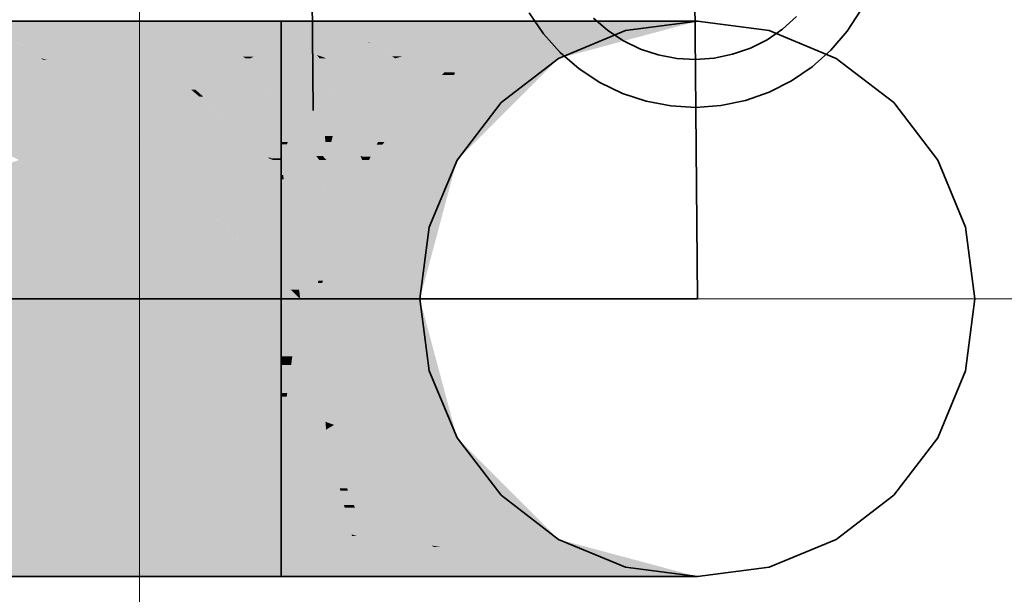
# Model space of a CAD drawing. Extents: x -297 to 573, y -46 to 548.
# Tile 265 of 281: x 323.31 to 325.36, y 394.48 to 395.68. Entities that reach past the tile are written whole.
import ezdxf
from ezdxf.lldxf.tags import DXFTag

# ---------------------------------------------------------------- set-up
doc = ezdxf.new("R2010")
doc.units = 0
doc.layers.get('0').update_dxf_attribs({"lineweight": 35})
doc.layers.add('0-Shading', color=7, linetype='Continuous', lineweight=35)
doc.layers.add('5_EG-HLSE', color=7, linetype='Continuous', lineweight=25)
for name, color, linetype, lineweight, true_color in [('H_Heizkoerper', 1, 'Continuous', 35, 0xff0000), ('H_Vorlauf', 1, 'Continuous', 35, 0xff0000), ('H_Vorlauf_Beschriftung', 1, 'Continuous', 18, 0xff0000)]:
    doc.layers.add(name, color=color, linetype=linetype, lineweight=lineweight, true_color=true_color)
tags = doc.linetypes.add('ALL_S14', pattern=[0.002, 0.001, -0.001]).pattern_tags.tags
tags[6:7] = [DXFTag(74, 4), DXFTag(75, 0), DXFTag(340, '0'), DXFTag(46, 1.0), DXFTag(50, 0.0), DXFTag(44, 0.0), DXFTag(45, 0.0)]
tags[4:5] = [DXFTag(74, 4), DXFTag(75, 0), DXFTag(340, '0'), DXFTag(46, 1.0), DXFTag(50, 0.0), DXFTag(44, 0.0), DXFTag(45, 0.0)]

# ---------------------------------------------------------------- blocks, each defined once
blk = doc.blocks.new('Shading-A07ALD371N', base_point=(319.9597, 393.002))
at = {"layer": '0-Shading', "color": 14, "true_color": 0xa00000}
for points in [[(320.5612, 395.6716), (323.8536, 395.6716), (320.4519, 395.681)], [(323.8536, 395.6716), (320.4519, 395.681), (323.8536, 395.681)], [(323.2646, 395.6624), (323.3844, 395.6716), (323.2508, 395.6716)], [(323.4139, 395.6624), (323.2646, 395.6624), (323.3844, 395.6716)], [(323.4069, 395.6646), (323.4869, 395.6716), (323.3844, 395.6716)], [(323.5182, 395.6646), (323.4069, 395.6646), (323.4869, 395.6716)], [(323.4139, 395.6624), (323.5182, 395.6646), (323.4069, 395.6646)], [(323.5279, 395.6624), (323.4139, 395.6624), (323.5182, 395.6646)], [(323.5048, 395.6676), (323.6549, 395.6716), (323.4869, 395.6716)], [(323.6623, 395.6676), (323.5048, 395.6676), (323.6549, 395.6716)], [(323.5182, 395.6646), (323.6623, 395.6676), (323.5048, 395.6676)], [(323.6679, 395.6646), (323.5182, 395.6646), (323.6623, 395.6676)], [(323.7737, 395.6068), (323.6679, 395.6646), (323.5182, 395.6646)], [(323.6581, 395.6699), (323.7665, 395.6716), (323.6549, 395.6716)], [(323.7709, 395.6699), (323.6581, 395.6699), (323.7665, 395.6716)], [(323.6623, 395.6676), (323.7709, 395.6699), (323.6581, 395.6699)], [(323.7767, 395.6676), (323.6623, 395.6676), (323.7709, 395.6699)], [(323.8536, 395.6371), (323.7767, 395.6676), (323.6623, 395.6676)], [(323.8536, 395.6371), (323.7181, 395.6371), (323.6623, 395.6676)], [(323.7709, 395.6699), (323.8536, 395.6716), (323.7665, 395.6716)], [(323.8536, 395.6699), (323.7709, 395.6699), (323.8536, 395.6716)], [(323.8536, 395.6371), (323.8536, 395.6699), (323.7709, 395.6699)], [(324.0779, 395.6801), (323.8536, 395.6801), (324.0788, 395.681)], [(323.8536, 395.6801), (324.0788, 395.681), (323.8536, 395.681)], [(323.8536, 395.6716), (324.0779, 395.6801), (323.8536, 395.6801)], [(323.8813, 395.6716), (323.8536, 395.6716), (323.8805, 395.6726)], [(323.9079, 395.6371), (323.8536, 395.6371), (323.8813, 395.6716)], [(323.8536, 395.6371), (323.8813, 395.6716), (323.8536, 395.6716)], [(323.9892, 395.6726), (323.8805, 395.6726), (323.9839, 395.6766)], [(324.0364, 395.6371), (323.9892, 395.6726), (323.8805, 395.6726)], [(324.0364, 395.6371), (323.9079, 395.6371), (323.8805, 395.6726)], [(324.0745, 395.6766), (323.9839, 395.6766), (324.0779, 395.6801)], [(324.0364, 395.6371), (324.0745, 395.6766), (323.9839, 395.6766)], [(323.1577, 395.6033), (323.3527, 395.6033), (323.0246, 395.6542)], [(323.3527, 395.6033), (323.0246, 395.6542), (323.2768, 395.6542)], [(323.2692, 395.6593), (323.4139, 395.6624), (323.2646, 395.6624)], [(323.4212, 395.6593), (323.2692, 395.6593), (323.4139, 395.6624)], [(323.3088, 395.6328), (323.4212, 395.6593), (323.2692, 395.6593)], [(323.4839, 395.6328), (323.3088, 395.6328), (323.4212, 395.6593)], [(323.5915, 395.6068), (323.7737, 395.6068), (323.4139, 395.6624)], [(323.7737, 395.6068), (323.5279, 395.6624), (323.4139, 395.6624)], [(323.5534, 395.6033), (323.6028, 395.6033), (323.4139, 395.6624)], [(323.5534, 395.6033), (323.4839, 395.6328), (323.3088, 395.6328)], [(323.3527, 395.6033), (323.5534, 395.6033), (323.3088, 395.6328)], [(323.7737, 395.6068), (323.8536, 395.6371), (323.7181, 395.6371)], [(323.7959, 395.6068), (323.7737, 395.6068), (323.8536, 395.6371)], [(323.7892, 395.6033), (323.8536, 395.6033), (323.8536, 395.6371)], [(323.9285, 395.6105), (323.9079, 395.6371), (323.8536, 395.6371)], [(323.9285, 395.6105), (323.8536, 395.6105), (323.8536, 395.6371)], [(323.9285, 395.6105), (324.0364, 395.6371), (323.9079, 395.6371)], [(323.9674, 395.6105), (323.9285, 395.6105), (324.0364, 395.6371)], [(323.9488, 395.6033), (324.0037, 395.6033), (324.0364, 395.6371)], [(323.6028, 395.6033), (323.7801, 395.6033), (323.5915, 395.6068)], [(323.7801, 395.6033), (323.5915, 395.6068), (323.7737, 395.6068)], [(323.7892, 395.6033), (323.7959, 395.6068), (323.7737, 395.6068)], [(323.7801, 395.6033), (323.7892, 395.6033), (323.7737, 395.6068)], [(323.9312, 395.6071), (323.8536, 395.6071), (323.9285, 395.6105)], [(323.8536, 395.6071), (323.9285, 395.6105), (323.8536, 395.6105)], [(323.8536, 395.6033), (323.9312, 395.6071), (323.8536, 395.6071)], [(323.8536, 395.6033), (323.9341, 395.6033), (323.9312, 395.6071)], [(323.9488, 395.6033), (323.9674, 395.6105), (323.9285, 395.6105)], [(323.9341, 395.6033), (323.9488, 395.6033), (323.9285, 395.6105)], [(322.0774, 394.521), (323.8536, 394.521), (321.8443, 394.5987)], [(323.8536, 394.521), (321.8443, 394.5987), (323.8536, 394.5987)], [(323.8536, 394.521), (324.0788, 394.521), (323.8536, 394.5987)], [(324.0788, 394.521), (323.8536, 394.5987), (324.0037, 394.5987)]]:
    blk.add_solid(points, dxfattribs=at)
at = {"layer": '0-Shading', "color": 14, "true_color": 0x9e0000}
for points in [[(324.0395, 395.6371), (324.0364, 395.6371), (324.0851, 395.6801)], [(324.0364, 395.6371), (324.0851, 395.6801), (324.0779, 395.6801)], [(324.2067, 395.6371), (324.0395, 395.6371), (324.086, 395.681)], [(324.0779, 395.6801), (324.086, 395.681), (324.0788, 395.681)], [(324.0851, 395.6801), (324.0779, 395.6801), (324.086, 395.681)], [(324.2067, 395.6371), (324.1947, 395.681), (324.086, 395.681)], [(324.2067, 395.6371), (324.2886, 395.681), (324.1947, 395.681)], [(324.0037, 395.6033), (324.0383, 395.636), (324.0353, 395.636)], [(324.0037, 395.6033), (324.0924, 395.6033), (324.0383, 395.636)], [(324.0383, 395.636), (324.0353, 395.636), (324.0364, 395.6371)], [(324.0383, 395.636), (324.0395, 395.6371), (324.0364, 395.6371)], [(324.2028, 395.636), (324.0383, 395.636), (324.2067, 395.6371)], [(324.0383, 395.636), (324.2067, 395.6371), (324.0395, 395.6371)], [(324.0986, 395.6117), (324.0786, 395.6117), (324.0383, 395.636)], [(324.1079, 395.6079), (324.2028, 395.636), (324.0383, 395.636)], [(324.1521, 395.6079), (324.1079, 395.6079), (324.2067, 395.6371)], [(324.1079, 395.6079), (324.0986, 395.6117), (324.0786, 395.6117)], [(324.1079, 395.6079), (324.0848, 395.6079), (324.0786, 395.6117)], [(324.0924, 395.6033), (324.1079, 395.6079), (324.0848, 395.6079)], [(324.0924, 395.6033), (324.1436, 395.6033), (324.1079, 395.6079)], [(324.1436, 395.6033), (324.1521, 395.6079), (324.1079, 395.6079)], [(324.0366, 394.5956), (324.0067, 394.5956), (324.0037, 394.5987)], [(324.0366, 394.5956), (324.0348, 394.5987), (324.0037, 394.5987)], [(324.0788, 394.521), (324.0366, 394.5956), (324.0067, 394.5956)], [(324.0667, 394.5956), (324.0366, 394.5956), (324.0348, 394.5987)], [(324.1676, 394.5859), (324.1436, 394.5987), (324.0348, 394.5987)], [(324.0438, 394.5828), (324.1734, 394.5828), (324.0366, 394.5956)], [(324.1405, 394.5859), (324.0667, 394.5956), (324.0366, 394.5956)], [(324.1676, 394.5859), (324.1405, 394.5859), (324.0667, 394.5956)], [(324.0788, 394.521), (324.2886, 394.521), (324.0438, 394.5828)], [(324.2886, 394.521), (324.0438, 394.5828), (324.1734, 394.5828)], [(324.1734, 394.5828), (324.1676, 394.5859), (324.1405, 394.5859)]]:
    blk.add_solid(points, dxfattribs=at)
at = {"layer": '0-Shading', "color": 14, "true_color": 0x990000}
for points in [[(324.2497, 395.6371), (324.2067, 395.6371), (324.2886, 395.681)], [(324.2714, 395.6617), (324.4177, 395.6617), (324.2886, 395.681)], [(324.4177, 395.6617), (324.426, 395.681), (324.2886, 395.681)], [(324.4177, 395.6617), (324.4688, 395.681), (324.426, 395.681)], [(324.2198, 395.6033), (324.2637, 395.6033), (324.2714, 395.6617)], [(324.2637, 395.6033), (324.2714, 395.6617), (324.4177, 395.6617)], [(324.1436, 395.6033), (324.2198, 395.6033), (324.2067, 395.6371)], [(324.2198, 395.6033), (324.2497, 395.6371), (324.2067, 395.6371)], [(324.1676, 394.5859), (324.2637, 394.5987), (324.1436, 394.5987)], [(324.2976, 394.5859), (324.1676, 394.5859), (324.2637, 394.5987)], [(324.1874, 394.5828), (324.1734, 394.5828), (324.1676, 394.5859)], [(324.3883, 394.5515), (324.2976, 394.5859), (324.1676, 394.5859)], [(324.2525, 394.5404), (324.4177, 394.5404), (324.1734, 394.5828)], [(324.3536, 394.5515), (324.1874, 394.5828), (324.1734, 394.5828)], [(324.3883, 394.5515), (324.3536, 394.5515), (324.1874, 394.5828)], [(324.2886, 394.521), (324.4688, 394.521), (324.2525, 394.5404)], [(324.4688, 394.521), (324.2525, 394.5404), (324.4177, 394.5404)], [(324.4177, 394.5404), (324.3883, 394.5515), (324.3536, 394.5515)]]:
    blk.add_solid(points, dxfattribs=at)
at = {"layer": '0-Shading', "color": 14, "true_color": 0x8c0000}
for points in [[(324.4714, 395.6193), (324.4074, 395.6193), (324.6939, 395.681)], [(324.4074, 395.6193), (324.6939, 395.681), (324.607, 395.681)], [(324.3559, 395.6033), (324.4138, 395.6033), (324.4074, 395.6193)], [(324.4138, 395.6033), (324.4714, 395.6193), (324.4074, 395.6193)], [(324.607, 394.521), (324.6939, 394.521), (324.3559, 394.5987)], [(324.6939, 394.521), (324.3559, 394.5987), (324.4138, 394.5987)]]:
    blk.add_solid(points, dxfattribs=at)
at = {"layer": '0-Shading', "color": 16, "true_color": 0x830000}
for points in [[(324.4138, 395.6033), (324.4336, 395.6033), (324.6939, 395.681)], [(324.4336, 395.6033), (324.6939, 395.681), (324.7236, 395.681)], [(324.6939, 394.521), (324.7236, 394.521), (324.4138, 394.5987)], [(324.7236, 394.521), (324.4138, 394.5987), (324.4336, 394.5987)]]:
    blk.add_solid(points, dxfattribs=at)
at = {"layer": '0-Shading', "color": 14, "true_color": 0x930000}
for points in [[(324.5444, 395.6617), (324.4177, 395.6617), (324.607, 395.681)], [(324.4177, 395.6617), (324.607, 395.681), (324.4688, 395.681)], [(324.4074, 395.6193), (324.3058, 395.6193), (324.4177, 395.6617)], [(324.4074, 395.6193), (324.5444, 395.6617), (324.4177, 395.6617)], [(324.2637, 395.6033), (324.3559, 395.6033), (324.3058, 395.6193)], [(324.3559, 395.6033), (324.4074, 395.6193), (324.3058, 395.6193)], [(324.5368, 394.521), (324.607, 394.521), (324.2637, 394.5987)], [(324.607, 394.521), (324.2637, 394.5987), (324.3559, 394.5987)], [(324.4297, 394.5515), (324.3883, 394.5515), (324.2637, 394.5987)], [(324.4688, 394.521), (324.5368, 394.521), (324.3883, 394.5515)], [(324.5368, 394.521), (324.4297, 394.5515), (324.3883, 394.5515)]]:
    blk.add_solid(points, dxfattribs=at)
at = {"layer": '0-Shading', "color": 12, "true_color": 0xd90000}
for points in [[(323.3062, 395.391), (323.4735, 395.391), (322.8779, 395.6033)], [(323.4735, 395.391), (322.8779, 395.6033), (323.1577, 395.6033)], [(323.3347, 395.4843), (323.3527, 395.6033), (323.1577, 395.6033)], [(323.4873, 395.4843), (323.3347, 395.4843), (323.3527, 395.6033)], [(323.666, 395.5378), (323.5534, 395.6033), (323.3527, 395.6033)], [(323.367, 395.6003), (323.356, 395.6003), (323.3527, 395.6033)], [(323.666, 395.5378), (323.6028, 395.6033), (323.5534, 395.6033)], [(323.6776, 395.5354), (323.7801, 395.6033), (323.6028, 395.6033)], [(323.6749, 395.5378), (323.666, 395.5378), (323.6028, 395.6033)], [(323.8278, 395.5354), (323.6776, 395.5354), (323.7801, 395.6033)], [(323.8323, 395.5291), (323.7892, 395.6033), (323.7801, 395.6033)], [(323.8536, 395.5291), (323.8536, 395.6033), (323.7892, 395.6033)], [(323.8536, 395.5291), (323.8323, 395.5291), (323.7892, 395.6033)], [(323.9059, 395.5291), (323.8536, 395.5291), (323.9341, 395.6033)], [(323.8536, 395.5291), (323.9341, 395.6033), (323.8536, 395.6033)], [(323.9418, 395.4924), (323.892, 395.4924), (323.9341, 395.6033)], [(323.9643, 395.5291), (323.9488, 395.6033), (323.9341, 395.6033)], [(323.9766, 395.4986), (323.9413, 395.4986), (323.9341, 395.6033)], [(323.9845, 395.5291), (324.0037, 395.6033), (323.9488, 395.6033)], [(323.9845, 395.5291), (323.9643, 395.5291), (323.9488, 395.6033)], [(323.7565, 395.426), (323.6594, 395.426), (323.356, 395.6003)], [(323.666, 395.5378), (323.367, 395.6003), (323.356, 395.6003)], [(323.666, 395.5378), (323.4996, 395.5378), (323.356, 395.6003)], [(323.6178, 395.4499), (323.5263, 395.4499), (323.356, 395.6003)], [(323.8249, 395.3962), (323.666, 395.5378), (323.4996, 395.5378)], [(323.6776, 395.5354), (323.6749, 395.5378), (323.666, 395.5378)], [(323.6776, 395.5354), (323.6702, 395.5354), (323.666, 395.5378)], [(323.6909, 395.5234), (323.6829, 395.5234), (323.666, 395.5378)], [(323.831, 395.3962), (323.8249, 395.3962), (323.666, 395.5378)], [(323.6909, 395.5234), (323.6776, 395.5354), (323.6702, 395.5354)], [(323.8536, 395.4986), (323.8278, 395.5354), (323.6776, 395.5354)], [(323.7352, 395.5234), (323.6909, 395.5234), (323.6776, 395.5354)], [(323.8326, 395.3948), (323.6909, 395.5234), (323.6829, 395.5234)], [(323.7335, 395.4986), (323.7352, 395.5234), (323.6909, 395.5234)], [(323.8536, 395.4288), (323.7951, 395.4288), (323.6909, 395.5234)], [(323.8536, 395.4986), (323.7335, 395.4986), (323.7352, 395.5234)], [(323.8536, 395.4986), (323.8536, 395.5291), (323.8323, 395.5291)], [(323.892, 395.4924), (323.9059, 395.5291), (323.8536, 395.5291)], [(323.8855, 395.4986), (323.8536, 395.4986), (323.8536, 395.5291)], [(323.9766, 395.4986), (323.9845, 395.5291), (323.9643, 395.5291)], [(323.5263, 395.4499), (323.4873, 395.4843), (323.3347, 395.4843)], [(323.3859, 395.4499), (323.5263, 395.4499), (323.3347, 395.4843)], [(323.8536, 395.4288), (323.8536, 395.4986), (323.7335, 395.4986)], [(323.8583, 395.4924), (323.8855, 395.4986), (323.8536, 395.4986)], [(323.8806, 395.4623), (323.8536, 395.4623), (323.8536, 395.4986)], [(323.892, 395.4924), (323.8583, 395.4924), (323.8855, 395.4986)], [(323.8806, 395.4623), (323.892, 395.4924), (323.8583, 395.4924)], [(323.9235, 395.4623), (323.8806, 395.4623), (323.892, 395.4924)], [(323.9453, 395.4415), (323.9418, 395.4924), (323.892, 395.4924)], [(323.9453, 395.4415), (323.9766, 395.4986), (323.9413, 395.4986)], [(323.9618, 395.4415), (323.9453, 395.4415), (323.9766, 395.4986)], [(323.8679, 395.4288), (323.8536, 395.4288), (323.8806, 395.4623)], [(323.8536, 395.4288), (323.8806, 395.4623), (323.8536, 395.4623)], [(323.9091, 395.4239), (323.866, 395.4239), (323.8806, 395.4623)], [(323.9405, 395.3996), (323.9271, 395.3996), (323.8806, 395.4623)], [(323.9005, 395.4415), (323.9235, 395.4623), (323.8806, 395.4623)], [(323.9453, 395.4415), (323.9005, 395.4415), (323.9235, 395.4623)], [(323.4735, 395.391), (323.5929, 395.391), (323.3859, 395.4499)], [(323.5929, 395.391), (323.3859, 395.4499), (323.5263, 395.4499)], [(323.6594, 395.426), (323.6178, 395.4499), (323.5263, 395.4499)], [(323.5534, 395.426), (323.6594, 395.426), (323.5263, 395.4499)], [(323.9488, 395.391), (323.9453, 395.4415), (323.9005, 395.4415)], [(323.9585, 395.4288), (323.9618, 395.4415), (323.9453, 395.4415)], [(323.9585, 395.4288), (323.9462, 395.4288), (323.9453, 395.4415)], [(323.5929, 395.391), (323.7202, 395.391), (323.5534, 395.426)], [(323.7202, 395.391), (323.5534, 395.426), (323.6594, 395.426)], [(323.8249, 395.3962), (323.7565, 395.426), (323.6594, 395.426)], [(323.7112, 395.3962), (323.8249, 395.3962), (323.6594, 395.426)], [(323.8326, 395.3948), (323.8536, 395.4288), (323.7951, 395.4288)], [(323.8536, 395.3948), (323.8326, 395.3948), (323.8536, 395.4288)], [(323.866, 395.4239), (323.8679, 395.4288), (323.8536, 395.4288)], [(323.866, 395.4239), (323.8536, 395.4239), (323.8536, 395.4288)], [(323.8536, 395.391), (323.866, 395.4239), (323.8536, 395.4239)], [(323.8569, 395.3996), (323.9271, 395.3996), (323.866, 395.4239)], [(323.9271, 395.3996), (323.9091, 395.4239), (323.866, 395.4239)], [(323.9488, 395.391), (323.9585, 395.4288), (323.9462, 395.4288)], [(323.7202, 395.391), (323.8368, 395.391), (323.7112, 395.3962)], [(323.8368, 395.391), (323.7112, 395.3962), (323.8249, 395.3962)], [(323.8326, 395.3948), (323.831, 395.3962), (323.8249, 395.3962)], [(323.8326, 395.3948), (323.8281, 395.3948), (323.8249, 395.3962)], [(323.8536, 395.391), (323.9335, 395.391), (323.8569, 395.3996)], [(323.9335, 395.391), (323.8569, 395.3996), (323.9271, 395.3996)], [(323.9488, 395.391), (323.9405, 395.3996), (323.9271, 395.3996)], [(323.9335, 395.391), (323.9488, 395.391), (323.9271, 395.3996)], [(323.8368, 395.391), (323.8326, 395.3948), (323.8281, 395.3948)], [(323.8536, 395.391), (323.8536, 395.3948), (323.8326, 395.3948)], [(323.8368, 395.391), (323.8536, 395.391), (323.8326, 395.3948)], [(321.4577, 394.802), (323.4735, 394.811), (321.4405, 394.811)], [(323.5059, 394.802), (321.4577, 394.802), (323.4735, 394.811)], [(321.7953, 394.6245), (323.5059, 394.802), (321.4577, 394.802)], [(322.5728, 394.7052), (323.8536, 394.7052), (323.5059, 394.802)], [(323.5059, 394.802), (323.5929, 394.811), (323.4735, 394.811)], [(323.6254, 394.802), (323.5059, 394.802), (323.5929, 394.811)], [(323.7335, 394.7386), (323.6254, 394.802), (323.5059, 394.802)], [(323.8536, 394.7386), (323.8536, 394.811), (323.5929, 394.811)], [(323.8536, 394.7386), (323.7335, 394.7386), (323.6254, 394.802)], [(323.9675, 394.7386), (323.8536, 394.7386), (323.9488, 394.811)], [(323.8536, 394.7386), (323.9488, 394.811), (323.8536, 394.811)], [(323.8536, 394.7052), (323.8536, 394.7386), (323.7335, 394.7386)], [(323.9762, 394.7052), (323.9675, 394.7386), (323.8536, 394.7386)], [(323.9762, 394.7052), (323.8536, 394.7052), (323.8536, 394.7386)], [(321.7953, 394.6245), (323.8536, 394.6245), (322.5728, 394.7052)], [(323.8536, 394.6245), (322.5728, 394.7052), (323.8536, 394.7052)], [(323.9851, 394.6705), (323.9762, 394.7052), (323.8536, 394.7052)], [(323.9851, 394.6705), (323.8536, 394.6705), (323.8536, 394.7052)], [(323.9935, 394.6383), (323.9851, 394.6705), (323.8536, 394.6705)], [(323.9935, 394.6383), (323.8536, 394.6383), (323.8536, 394.6705)], [(323.997, 394.6245), (323.8536, 394.6245), (323.9935, 394.6383)], [(323.8536, 394.6245), (323.9935, 394.6383), (323.8536, 394.6383)], [(321.8443, 394.5987), (323.8536, 394.5987), (321.7953, 394.6245)], [(323.8536, 394.5987), (321.7953, 394.6245), (323.8536, 394.6245)], [(324.001, 394.6092), (323.8536, 394.6092), (323.8536, 394.6245)], [(324.001, 394.6092), (323.997, 394.6245), (323.8536, 394.6245)], [(324.0019, 394.6059), (323.8536, 394.6059), (324.001, 394.6092)], [(323.8536, 394.6059), (324.001, 394.6092), (323.8536, 394.6092)], [(323.8536, 394.5987), (324.0019, 394.6059), (323.8536, 394.6059)], [(323.8536, 394.5987), (324.0037, 394.5987), (324.0019, 394.6059)]]:
    blk.add_solid(points, dxfattribs=at)
at = {"layer": '0-Shading', "color": 12, "true_color": 0xd30000}
for points in [[(324.0105, 395.5291), (323.9845, 395.5291), (324.0037, 395.6033)], [(324.0942, 395.5937), (324.017, 395.5937), (324.0037, 395.6033)], [(324.1065, 395.5291), (324.0105, 395.5291), (324.0037, 395.6033)], [(324.0942, 395.5937), (324.0924, 395.6033), (324.0037, 395.6033)], [(324.0942, 395.5937), (324.1436, 395.6033), (324.0924, 395.6033)], [(324.1388, 395.5937), (324.0942, 395.5937), (324.1436, 395.6033)], [(324.1065, 395.5291), (324.0942, 395.5937), (324.017, 395.5937)], [(324.1365, 395.5892), (324.0951, 395.5892), (324.0942, 395.5937)], [(324.1365, 395.5892), (324.1388, 395.5937), (324.0942, 395.5937)], [(324.1065, 395.5291), (324.1365, 395.5892), (324.0951, 395.5892)], [(323.9933, 395.4986), (323.9766, 395.4986), (323.9845, 395.5291)], [(324.0143, 395.4874), (324.0105, 395.5291), (323.9845, 395.5291)], [(324.0143, 395.4874), (323.9966, 395.4874), (323.9845, 395.5291)], [(324.0143, 395.4874), (324.1065, 395.5291), (324.0105, 395.5291)], [(324.0856, 395.4874), (324.0143, 395.4874), (324.1065, 395.5291)], [(324.0069, 395.4288), (323.9585, 395.4288), (323.9766, 395.4986)], [(324.0195, 395.3996), (323.9933, 395.4986), (323.9766, 395.4986)], [(324.0221, 395.3996), (324.0195, 395.3996), (323.9933, 395.4986)], [(324.0225, 395.3982), (324.0143, 395.4874), (323.9966, 395.4874)], [(324.0563, 395.4288), (324.0856, 395.4874), (324.0143, 395.4874)], [(324.0563, 395.4288), (324.0197, 395.4288), (324.0143, 395.4874)], [(323.951, 395.3996), (324.0195, 395.3996), (323.9585, 395.4288)], [(324.0195, 395.3996), (324.0069, 395.4288), (323.9585, 395.4288)], [(324.0225, 395.3982), (324.0563, 395.4288), (324.0197, 395.4288)], [(324.041, 395.3982), (324.0225, 395.3982), (324.0563, 395.4288)], [(323.9488, 395.391), (324.0232, 395.391), (323.951, 395.3996)], [(324.0232, 395.391), (323.951, 395.3996), (324.0195, 395.3996)], [(324.0225, 395.3982), (324.0221, 395.3996), (324.0195, 395.3996)], [(324.0225, 395.3982), (324.0201, 395.3982), (324.0195, 395.3996)], [(324.0232, 395.391), (324.0225, 395.3982), (324.0201, 395.3982)], [(324.0374, 395.391), (324.041, 395.3982), (324.0225, 395.3982)], [(324.0232, 395.391), (324.0374, 395.391), (324.0225, 395.3982)], [(323.9935, 394.7006), (324.0374, 394.811), (323.9488, 394.811)], [(323.9917, 394.7052), (323.9762, 394.7052), (323.9488, 394.811)], [(324.0927, 394.7006), (323.9935, 394.7006), (324.0374, 394.811)], [(323.9935, 394.7006), (323.9917, 394.7052), (323.9762, 394.7052)], [(323.9935, 394.7006), (323.9774, 394.7006), (323.9762, 394.7052)], [(323.9851, 394.6705), (323.9935, 394.7006), (323.9774, 394.7006)], [(324.0057, 394.6705), (323.9851, 394.6705), (323.9935, 394.7006)], [(324.1077, 394.6705), (324.0927, 394.7006), (323.9935, 394.7006)], [(324.1077, 394.6705), (324.0057, 394.6705), (323.9935, 394.7006)], [(324.0078, 394.6653), (324.0057, 394.6705), (323.9851, 394.6705)], [(324.0078, 394.6653), (323.9865, 394.6653), (323.9851, 394.6705)], [(323.9935, 394.6383), (324.0078, 394.6653), (323.9865, 394.6653)], [(324.0188, 394.6383), (323.9935, 394.6383), (324.0078, 394.6653)], [(324.0078, 394.6653), (324.1077, 394.6705), (324.0057, 394.6705)], [(324.1103, 394.6653), (324.0078, 394.6653), (324.1077, 394.6705)], [(324.1238, 394.6383), (324.1103, 394.6653), (324.0078, 394.6653)], [(324.1238, 394.6383), (324.0188, 394.6383), (324.0078, 394.6653)], [(324.0208, 394.6334), (324.0188, 394.6383), (323.9935, 394.6383)], [(324.0208, 394.6334), (323.9947, 394.6334), (323.9935, 394.6383)], [(324.0208, 394.6334), (324.1238, 394.6383), (324.0188, 394.6383)], [(324.1263, 394.6334), (324.0208, 394.6334), (324.1238, 394.6383)], [(324.0001, 394.6129), (324.0208, 394.6334), (323.9947, 394.6334)], [(324.0291, 394.6129), (324.0001, 394.6129), (324.0208, 394.6334)], [(324.1365, 394.6129), (324.1263, 394.6334), (324.0208, 394.6334)], [(324.1365, 394.6129), (324.0291, 394.6129), (324.0208, 394.6334)], [(324.0303, 394.6099), (324.0291, 394.6129), (324.0001, 394.6129)], [(324.0303, 394.6099), (324.0008, 394.6099), (324.0001, 394.6129)], [(324.001, 394.6092), (324.0303, 394.6099), (324.0008, 394.6099)], [(324.0306, 394.6092), (324.001, 394.6092), (324.0303, 394.6099)], [(324.0084, 394.6069), (324.0016, 394.6069), (324.001, 394.6092)], [(324.0348, 394.5987), (324.0306, 394.6092), (324.001, 394.6092)], [(324.0019, 394.6059), (324.0084, 394.6069), (324.0016, 394.6069)], [(324.0019, 394.6059), (324.0116, 394.6059), (324.0084, 394.6069)], [(324.0037, 394.5987), (324.0348, 394.5987), (324.0019, 394.6059)], [(324.0348, 394.5987), (324.0019, 394.6059), (324.0116, 394.6059)], [(324.0303, 394.6099), (324.1365, 394.6129), (324.0291, 394.6129)], [(324.138, 394.6099), (324.0303, 394.6099), (324.1365, 394.6129)], [(324.1436, 394.5987), (324.138, 394.6099), (324.0303, 394.6099)], [(324.0348, 394.5987), (324.1436, 394.5987), (324.0303, 394.6099)]]:
    blk.add_solid(points, dxfattribs=at)
at = {"layer": '0-Shading', "color": 12, "true_color": 0xc70000}
for points in [[(324.2076, 395.5892), (324.1365, 395.5892), (324.2198, 395.6033)], [(324.1365, 395.5892), (324.2198, 395.6033), (324.1436, 395.6033)], [(324.2164, 395.5743), (324.1948, 395.5743), (324.2198, 395.6033)], [(324.2569, 395.5937), (324.2187, 395.5937), (324.2637, 395.6033)], [(324.2187, 395.5937), (324.2637, 395.6033), (324.2198, 395.6033)], [(324.1948, 395.5743), (324.1291, 395.5743), (324.1365, 395.5892)], [(324.1948, 395.5743), (324.2076, 395.5892), (324.1365, 395.5892)], [(324.2112, 395.5291), (324.2537, 395.5892), (324.2181, 395.5892)], [(324.2537, 395.5892), (324.2181, 395.5892), (324.2187, 395.5937)], [(324.2537, 395.5892), (324.2569, 395.5937), (324.2187, 395.5937)], [(324.156, 395.5291), (324.1065, 395.5291), (324.1948, 395.5743)], [(324.1065, 395.5291), (324.1948, 395.5743), (324.1291, 395.5743)], [(324.2112, 395.5291), (324.156, 395.5291), (324.2158, 395.5689)], [(324.156, 395.5291), (324.2158, 395.5689), (324.1902, 395.5689)], [(324.2158, 395.5689), (324.1902, 395.5689), (324.1948, 395.5743)], [(324.2158, 395.5689), (324.2164, 395.5743), (324.1948, 395.5743)], [(324.1204, 395.4877), (324.0858, 395.4877), (324.1065, 395.5291)], [(324.1204, 395.4877), (324.156, 395.5291), (324.1065, 395.5291)], [(324.1204, 395.4877), (324.2112, 395.5291), (324.156, 395.5291)], [(324.1819, 395.4877), (324.1204, 395.4877), (324.2112, 395.5291)], [(324.0699, 395.4288), (324.0563, 395.4288), (324.1204, 395.4877)], [(324.0563, 395.4288), (324.1204, 395.4877), (324.0858, 395.4877)], [(324.1403, 395.4288), (324.0699, 395.4288), (324.1204, 395.4877)], [(324.1403, 395.4288), (324.1819, 395.4877), (324.1204, 395.4877)], [(324.0374, 395.391), (324.1136, 395.391), (324.065, 395.4231)], [(324.0374, 395.391), (324.065, 395.4231), (324.0535, 395.4231)], [(324.065, 395.4231), (324.0535, 395.4231), (324.0563, 395.4288)], [(324.065, 395.4231), (324.0699, 395.4288), (324.0563, 395.4288)], [(324.1363, 395.4231), (324.065, 395.4231), (324.1403, 395.4288)], [(324.065, 395.4231), (324.1403, 395.4288), (324.0699, 395.4288)], [(324.1136, 395.391), (324.1363, 395.4231), (324.065, 395.4231)], [(324.1077, 394.6705), (324.1136, 394.811), (324.0374, 394.811)], [(324.213, 394.6705), (324.1077, 394.6705), (324.1136, 394.811)], [(324.2358, 394.6383), (324.213, 394.6705), (324.1077, 394.6705)], [(324.2358, 394.6383), (324.1238, 394.6383), (324.1077, 394.6705)], [(324.2537, 394.6129), (324.2358, 394.6383), (324.1238, 394.6383)], [(324.2537, 394.6129), (324.1365, 394.6129), (324.1238, 394.6383)], [(324.2637, 394.5987), (324.2537, 394.6129), (324.1365, 394.6129)], [(324.1436, 394.5987), (324.2637, 394.5987), (324.1365, 394.6129)]]:
    blk.add_solid(points, dxfattribs=at)
at = {"layer": '0-Shading', "color": 12, "true_color": 0xb60000}
for points in [[(324.3437, 395.5892), (324.2537, 395.5892), (324.2637, 395.6033)], [(324.3437, 395.5892), (324.3559, 395.6033), (324.2637, 395.6033)], [(324.3217, 395.5638), (324.2358, 395.5638), (324.2537, 395.5892)], [(324.3217, 395.5638), (324.3437, 395.5892), (324.2537, 395.5892)], [(324.2916, 395.5291), (324.2112, 395.5291), (324.3217, 395.5638)], [(324.2112, 395.5291), (324.3217, 395.5638), (324.2358, 395.5638)], [(324.2047, 395.4288), (324.1403, 395.4288), (324.2112, 395.5291)], [(324.2047, 395.4288), (324.2916, 395.5291), (324.2112, 395.5291)], [(324.1136, 395.391), (324.172, 395.391), (324.1403, 395.4288)], [(324.172, 395.391), (324.2047, 395.4288), (324.1403, 395.4288)], [(324.2358, 394.6383), (324.172, 394.811), (324.1136, 394.811)], [(324.3216, 394.6383), (324.2358, 394.6383), (324.172, 394.811)], [(324.3437, 394.6129), (324.3216, 394.6383), (324.2358, 394.6383)], [(324.3437, 394.6129), (324.2537, 394.6129), (324.2358, 394.6383)], [(324.3559, 394.5987), (324.3437, 394.6129), (324.2537, 394.6129)], [(324.2637, 394.5987), (324.3559, 394.5987), (324.2537, 394.6129)]]:
    blk.add_solid(points, dxfattribs=at)
at = {"layer": '0-Shading', "color": 14, "true_color": 0xa20000}
for points in [[(324.4002, 395.5892), (324.3437, 395.5892), (324.4138, 395.6033)], [(324.3437, 395.5892), (324.4138, 395.6033), (324.3559, 395.6033)], [(324.3756, 395.5638), (324.3217, 395.5638), (324.3437, 395.5892)], [(324.3756, 395.5638), (324.4002, 395.5892), (324.3437, 395.5892)], [(324.3445, 395.5315), (324.2937, 395.5315), (324.3217, 395.5638)], [(324.3445, 395.5315), (324.3756, 395.5638), (324.3217, 395.5638)], [(324.2452, 395.4288), (324.2047, 395.4288), (324.3445, 395.5315)], [(324.2047, 395.4288), (324.3445, 395.5315), (324.2937, 395.5315)], [(324.172, 395.391), (324.2088, 395.391), (324.2047, 395.4288)], [(324.2088, 395.391), (324.2452, 395.4288), (324.2047, 395.4288)], [(324.3437, 394.6129), (324.2088, 394.811), (324.172, 394.811)], [(324.4002, 394.6129), (324.3437, 394.6129), (324.2088, 394.811)], [(324.4138, 394.5987), (324.4002, 394.6129), (324.3437, 394.6129)], [(324.3559, 394.5987), (324.4138, 394.5987), (324.3437, 394.6129)]]:
    blk.add_solid(points, dxfattribs=at)
at = {"layer": '0-Shading', "color": 16, "true_color": 0x8b0000}
for points in [[(324.3618, 395.5315), (324.3445, 395.5315), (324.4336, 395.6033)], [(324.3445, 395.5315), (324.4336, 395.6033), (324.4138, 395.6033)], [(324.311, 395.4969), (324.3272, 395.4969), (324.3445, 395.5315)], [(324.3272, 395.4969), (324.3618, 395.5315), (324.3445, 395.5315)], [(324.2088, 395.391), (324.2213, 395.391), (324.311, 395.4969)], [(324.2213, 395.391), (324.311, 395.4969), (324.3272, 395.4969)], [(324.4138, 394.5987), (324.4336, 394.5987), (324.2088, 394.811)], [(324.4336, 394.5987), (324.2088, 394.811), (324.2213, 394.811)]]:
    blk.add_solid(points, dxfattribs=at)
at = {"layer": '0-Shading', "color": 1, "true_color": 0xfa0000}
for points in [[(323.3871, 395.3354), (323.1387, 395.3354), (323.3062, 395.391)], [(323.3417, 395.3666), (323.4735, 395.391), (323.3062, 395.391)], [(323.5024, 395.3666), (323.3417, 395.3666), (323.4735, 395.391)], [(323.5024, 395.3666), (323.5929, 395.391), (323.4735, 395.391)], [(323.5024, 395.3666), (323.6149, 395.3666), (323.5929, 395.391)], [(323.7688, 395.2212), (323.7202, 395.391), (323.5929, 395.391)], [(323.8536, 395.1392), (323.8193, 395.1392), (323.5929, 395.391)], [(323.7446, 395.3599), (323.8368, 395.391), (323.7202, 395.391)], [(323.8536, 395.2212), (323.7688, 395.2212), (323.7202, 395.391)], [(323.8536, 395.3599), (323.7446, 395.3599), (323.8368, 395.391)], [(323.8536, 395.3599), (323.8536, 395.391), (323.8368, 395.391)], [(323.3871, 395.3354), (323.5024, 395.3666), (323.3417, 395.3666)], [(323.3871, 395.3354), (323.5394, 395.3354), (323.5024, 395.3666)], [(323.8169, 395.101), (323.8536, 395.101), (323.5024, 395.3666)], [(323.8536, 395.101), (323.5024, 395.3666), (323.6149, 395.3666)], [(323.8536, 395.2212), (323.8536, 395.3599), (323.7446, 395.3599)], [(323.2253, 395.2916), (323.3871, 395.3354), (323.1387, 395.3354)], [(323.2253, 395.2916), (323.4509, 395.2916), (323.3871, 395.3354)], [(323.7282, 395.101), (323.8169, 395.101), (323.3871, 395.3354)], [(323.8169, 395.101), (323.3871, 395.3354), (323.5394, 395.3354)], [(322.5208, 395.101), (323.6022, 395.101), (323.2253, 395.2916)], [(323.6022, 395.101), (323.7282, 395.101), (323.2253, 395.2916)], [(323.7282, 395.101), (323.2253, 395.2916), (323.4509, 395.2916)], [(323.8536, 395.1392), (323.8536, 395.2212), (323.7688, 395.2212)], [(323.8536, 395.101), (323.8536, 395.1392), (323.8193, 395.1392)], [(321.4405, 394.811), (323.4735, 394.811), (320.9743, 395.101)], [(323.4735, 394.811), (320.9743, 395.101), (322.3442, 395.101)], [(323.4735, 394.811), (323.5929, 394.811), (322.3442, 395.101)], [(323.5929, 394.811), (322.3442, 395.101), (322.5208, 395.101)], [(322.9077, 394.9964), (323.6022, 395.101), (322.5208, 395.101)], [(323.7361, 394.9964), (322.9077, 394.9964), (323.6022, 395.101)], [(323.6647, 395.0522), (323.7282, 395.101), (323.6022, 395.101)], [(323.7791, 395.0522), (323.6647, 395.0522), (323.7282, 395.101)], [(323.7791, 395.0522), (323.8169, 395.101), (323.7282, 395.101)], [(323.8536, 395.0629), (323.7874, 395.0629), (323.8169, 395.101)], [(323.8536, 395.0629), (323.8536, 395.101), (323.8169, 395.101)], [(323.7361, 394.9964), (323.7791, 395.0522), (323.6647, 395.0522)], [(323.8374, 394.9964), (323.7361, 394.9964), (323.7791, 395.0522)], [(323.8536, 395.0522), (323.7791, 395.0522), (323.8536, 395.0629)], [(323.7791, 395.0522), (323.8536, 395.0629), (323.7874, 395.0629)], [(323.8536, 394.9809), (323.8536, 395.0522), (323.7791, 395.0522)], [(323.5929, 394.811), (323.7361, 394.9964), (322.9077, 394.9964)], [(323.6651, 394.9045), (323.8536, 394.9045), (323.7361, 394.9964)], [(323.7559, 394.9809), (323.8374, 394.9964), (323.7361, 394.9964)], [(323.8536, 394.9809), (323.7559, 394.9809), (323.8374, 394.9964)], [(323.8536, 394.9045), (323.8536, 394.9809), (323.7559, 394.9809)], [(323.5929, 394.811), (323.8536, 394.811), (323.6651, 394.9045)], [(323.8536, 394.811), (323.6651, 394.9045), (323.8536, 394.9045)]]:
    blk.add_solid(points, dxfattribs=at)
at = {"layer": '0-Shading', "color": 1, "true_color": 0xf90000}
for points in [[(323.9466, 395.3599), (323.8579, 395.3599), (323.8536, 395.391)], [(323.9466, 395.3599), (323.9335, 395.391), (323.8536, 395.391)], [(323.8579, 395.3599), (323.8536, 395.3599), (323.8536, 395.391)], [(323.9466, 395.3599), (323.9488, 395.391), (323.9335, 395.391)], [(323.8592, 395.3505), (323.8579, 395.3599), (323.8536, 395.3599)], [(323.8592, 395.3505), (323.8536, 395.3505), (323.8536, 395.3599)], [(323.8592, 395.3505), (323.9466, 395.3599), (323.8579, 395.3599)], [(323.9459, 395.3505), (323.8592, 395.3505), (323.9466, 395.3599)], [(323.8772, 395.2212), (323.8536, 395.2212), (323.8592, 395.3505)], [(323.8536, 395.2212), (323.8592, 395.3505), (323.8536, 395.3505)], [(323.937, 395.2212), (323.9459, 395.3505), (323.8592, 395.3505)], [(323.937, 395.2212), (323.8772, 395.2212), (323.8592, 395.3505)], [(323.8812, 395.192), (323.8772, 395.2212), (323.8536, 395.2212)], [(323.8812, 395.192), (323.8536, 395.192), (323.8536, 395.2212)], [(323.8812, 395.192), (323.937, 395.2212), (323.8772, 395.2212)], [(323.935, 395.192), (323.8812, 395.192), (323.937, 395.2212)], [(323.8885, 395.1392), (323.8536, 395.1392), (323.8812, 395.192)], [(323.8536, 395.1392), (323.8812, 395.192), (323.8536, 395.192)], [(323.9313, 395.1392), (323.935, 395.192), (323.8812, 395.192)], [(323.9313, 395.1392), (323.8885, 395.1392), (323.8812, 395.192)], [(323.8912, 395.1201), (323.8885, 395.1392), (323.8536, 395.1392)], [(323.8912, 395.1201), (323.8738, 395.1201), (323.8536, 395.1392)], [(323.8856, 395.1089), (323.8536, 395.1089), (323.8536, 395.1392)], [(323.8912, 395.1201), (323.9313, 395.1392), (323.8885, 395.1392)], [(323.93, 395.1201), (323.8912, 395.1201), (323.9313, 395.1392)], [(323.8536, 395.101), (323.8856, 395.1089), (323.8536, 395.1089)], [(323.8536, 395.101), (323.8938, 395.101), (323.8856, 395.1089)], [(323.8938, 395.101), (323.8912, 395.1201), (323.8738, 395.1201)], [(323.9286, 395.101), (323.93, 395.1201), (323.8912, 395.1201)], [(323.8938, 395.101), (323.9286, 395.101), (323.8912, 395.1201)], [(323.8885, 395.0629), (323.8536, 395.0629), (323.8938, 395.101)], [(323.8536, 395.0629), (323.8938, 395.101), (323.8536, 395.101)], [(323.9313, 395.0629), (323.8885, 395.0629), (323.8938, 395.101)], [(323.9313, 395.0629), (323.9286, 395.101), (323.8938, 395.101)], [(323.8843, 395.0327), (323.8885, 395.0629), (323.8536, 395.0629)], [(323.8843, 395.0327), (323.8536, 395.0327), (323.8536, 395.0629)], [(323.9334, 395.0327), (323.8843, 395.0327), (323.9313, 395.0629)], [(323.8843, 395.0327), (323.9313, 395.0629), (323.8885, 395.0629)], [(323.8771, 394.9809), (323.8536, 394.9809), (323.8843, 395.0327)], [(323.8536, 394.9809), (323.8843, 395.0327), (323.8536, 395.0327)], [(323.937, 394.9809), (323.8771, 394.9809), (323.8843, 395.0327)], [(323.937, 394.9809), (323.9334, 395.0327), (323.8843, 395.0327)], [(323.8746, 394.9628), (323.8771, 394.9809), (323.8536, 394.9809)], [(323.8746, 394.9628), (323.8536, 394.9628), (323.8536, 394.9809)], [(323.9382, 394.9628), (323.8746, 394.9628), (323.937, 394.9809)], [(323.8746, 394.9628), (323.937, 394.9809), (323.8771, 394.9809)], [(323.8666, 394.9045), (323.8536, 394.9045), (323.8746, 394.9628)], [(323.8536, 394.9045), (323.8746, 394.9628), (323.8536, 394.9628)], [(323.9423, 394.9045), (323.8666, 394.9045), (323.8746, 394.9628)], [(323.9423, 394.9045), (323.9382, 394.9628), (323.8746, 394.9628)], [(323.8655, 394.8969), (323.8666, 394.9045), (323.8536, 394.9045)], [(323.8655, 394.8969), (323.8536, 394.8969), (323.8536, 394.9045)], [(323.9428, 394.8969), (323.8655, 394.8969), (323.9423, 394.9045)], [(323.8655, 394.8969), (323.9423, 394.9045), (323.8666, 394.9045)], [(323.8536, 394.811), (323.8655, 394.8969), (323.8536, 394.8969)], [(323.9464, 394.8444), (323.8582, 394.8444), (323.8655, 394.8969)], [(323.9464, 394.8444), (323.9428, 394.8969), (323.8655, 394.8969)], [(323.9476, 394.8279), (323.856, 394.8279), (323.9464, 394.8444)], [(323.856, 394.8279), (323.9464, 394.8444), (323.8582, 394.8444)], [(323.8536, 394.811), (323.9476, 394.8279), (323.856, 394.8279)], [(323.8536, 394.811), (323.9488, 394.811), (323.9165, 394.8224)], [(323.948, 394.8224), (323.9165, 394.8224), (323.9476, 394.8279)], [(323.9488, 394.811), (323.948, 394.8224), (323.9165, 394.8224)]]:
    blk.add_solid(points, dxfattribs=at)
at = {"layer": '0-Shading', "color": 1, "true_color": 0xf10000}
for points in [[(324.013, 395.3599), (323.9466, 395.3599), (324.0232, 395.391)], [(323.9466, 395.3599), (324.0232, 395.391), (323.9488, 395.391)], [(324.0333, 395.3599), (324.013, 395.3599), (324.0232, 395.391)], [(324.0333, 395.3599), (324.0374, 395.391), (324.0232, 395.391)], [(323.9865, 395.2785), (323.941, 395.2785), (323.9466, 395.3599)], [(323.9865, 395.2785), (324.013, 395.3599), (323.9466, 395.3599)], [(324.0224, 395.2785), (323.9865, 395.2785), (324.0333, 395.3599)], [(323.9865, 395.2785), (324.0333, 395.3599), (324.013, 395.3599)], [(323.9678, 395.2212), (323.937, 395.2212), (323.9865, 395.2785)], [(323.937, 395.2212), (323.9865, 395.2785), (323.941, 395.2785)], [(324.0147, 395.2212), (323.9678, 395.2212), (323.9865, 395.2785)], [(324.0147, 395.2212), (324.0224, 395.2785), (323.9865, 395.2785)], [(323.959, 395.1941), (323.9351, 395.1941), (323.937, 395.2212)], [(323.959, 395.1941), (323.9678, 395.2212), (323.937, 395.2212)], [(324.0111, 395.1941), (323.959, 395.1941), (324.0147, 395.2212)], [(323.959, 395.1941), (324.0147, 395.2212), (323.9678, 395.2212)], [(323.9411, 395.1392), (323.9313, 395.1392), (323.959, 395.1941)], [(323.9313, 395.1392), (323.959, 395.1941), (323.9351, 395.1941)], [(324.0037, 395.1392), (323.9411, 395.1392), (323.959, 395.1941)], [(324.0037, 395.1392), (324.0111, 395.1941), (323.959, 395.1941)], [(323.9286, 395.101), (323.9986, 395.101), (323.9396, 395.1345)], [(323.9286, 395.101), (323.9396, 395.1345), (323.931, 395.1345)], [(323.9396, 395.1345), (323.931, 395.1345), (323.9313, 395.1392)], [(323.9396, 395.1345), (323.9411, 395.1392), (323.9313, 395.1392)], [(324.0031, 395.1345), (323.9396, 395.1345), (324.0037, 395.1392)], [(323.9396, 395.1345), (324.0037, 395.1392), (323.9411, 395.1392)], [(323.9986, 395.101), (324.0031, 395.1345), (323.9396, 395.1345)], [(323.9313, 395.0629), (323.9986, 395.101), (323.9286, 395.101)], [(324.0037, 395.0629), (323.9313, 395.0629), (323.9986, 395.101)], [(324.0147, 394.9809), (324.0037, 395.0629), (323.9313, 395.0629)], [(324.0147, 394.9809), (323.937, 394.9809), (323.9313, 395.0629)], [(324.0249, 394.9045), (324.0147, 394.9809), (323.937, 394.9809)], [(324.0249, 394.9045), (323.9423, 394.9045), (323.937, 394.9809)], [(324.033, 394.8444), (324.0249, 394.9045), (323.9423, 394.9045)], [(324.033, 394.8444), (323.9464, 394.8444), (323.9423, 394.9045)], [(324.0374, 394.811), (324.033, 394.8444), (323.9464, 394.8444)], [(323.9645, 394.8378), (323.9469, 394.8378), (323.9464, 394.8444)], [(323.9476, 394.8279), (323.9645, 394.8378), (323.9469, 394.8378)], [(323.9476, 394.8279), (323.9914, 394.8279), (323.9645, 394.8378)], [(323.9488, 394.811), (324.0374, 394.811), (323.9476, 394.8279)], [(324.0374, 394.811), (323.9476, 394.8279), (323.9914, 394.8279)]]:
    blk.add_solid(points, dxfattribs=at)
at = {"layer": '0-Shading', "color": 12, "true_color": 0xe10000}
for points in [[(324.1077, 395.3599), (324.0333, 395.3599), (324.1136, 395.391)], [(324.0333, 395.3599), (324.1136, 395.391), (324.0374, 395.391)], [(324.0814, 395.2212), (324.0147, 395.2212), (324.0333, 395.3599)], [(324.0814, 395.2212), (324.1077, 395.3599), (324.0333, 395.3599)], [(324.0659, 395.1392), (324.0037, 395.1392), (324.0147, 395.2212)], [(324.0659, 395.1392), (324.0814, 395.2212), (324.0147, 395.2212)], [(323.9986, 395.101), (324.0587, 395.101), (324.0037, 395.1392)], [(324.0587, 395.101), (324.0659, 395.1392), (324.0037, 395.1392)], [(324.0147, 394.9809), (324.0587, 395.101), (323.9986, 395.101)], [(324.0814, 394.9809), (324.0147, 394.9809), (324.0587, 395.101)], [(324.0959, 394.9045), (324.0814, 394.9809), (324.0147, 394.9809)], [(324.0959, 394.9045), (324.0249, 394.9045), (324.0147, 394.9809)], [(324.1073, 394.8444), (324.0959, 394.9045), (324.0249, 394.9045)], [(324.1073, 394.8444), (324.033, 394.8444), (324.0249, 394.9045)], [(324.1136, 394.811), (324.1073, 394.8444), (324.033, 394.8444)], [(324.0374, 394.811), (324.1136, 394.811), (324.033, 394.8444)]]:
    blk.add_solid(points, dxfattribs=at)
at = {"layer": '0-Shading', "color": 12, "true_color": 0xca0000}
for points in [[(324.1326, 395.2212), (324.0814, 395.2212), (324.172, 395.391)], [(324.0814, 395.2212), (324.172, 395.391), (324.1136, 395.391)], [(324.1136, 395.1392), (324.0659, 395.1392), (324.0814, 395.2212)], [(324.1136, 395.1392), (324.1326, 395.2212), (324.0814, 395.2212)], [(324.0587, 395.101), (324.1047, 395.101), (324.0659, 395.1392)], [(324.1047, 395.101), (324.1136, 395.1392), (324.0659, 395.1392)], [(324.0959, 394.9045), (324.1047, 395.101), (324.0587, 395.101)], [(324.1503, 394.9045), (324.0959, 394.9045), (324.1047, 395.101)], [(324.1643, 394.8444), (324.1503, 394.9045), (324.0959, 394.9045)], [(324.1643, 394.8444), (324.1073, 394.8444), (324.0959, 394.9045)], [(324.172, 394.811), (324.1643, 394.8444), (324.1073, 394.8444)], [(324.1136, 394.811), (324.172, 394.811), (324.1073, 394.8444)]]:
    blk.add_solid(points, dxfattribs=at)
at = {"layer": '0-Shading', "color": 14, "true_color": 0xae0000}
for points in [[(324.1436, 395.1392), (324.1136, 395.1392), (324.2088, 395.391)], [(324.1136, 395.1392), (324.2088, 395.391), (324.172, 395.391)], [(324.1047, 395.101), (324.1337, 395.101), (324.1136, 395.1392)], [(324.1337, 395.101), (324.1436, 395.1392), (324.1136, 395.1392)], [(324.1643, 394.8444), (324.1337, 395.101), (324.1047, 395.101)], [(324.2001, 394.8444), (324.1643, 394.8444), (324.1337, 395.101)], [(324.2088, 394.811), (324.2001, 394.8444), (324.1643, 394.8444)], [(324.172, 394.811), (324.2088, 394.811), (324.1643, 394.8444)]]:
    blk.add_solid(points, dxfattribs=at)
at = {"layer": '0-Shading', "color": 14, "true_color": 0x8f0000}
for points in [[(324.1337, 395.101), (324.1436, 395.101), (324.2088, 395.391)], [(324.1436, 395.101), (324.2088, 395.391), (324.2213, 395.391)], [(324.2088, 394.811), (324.2213, 394.811), (324.1337, 395.101)], [(324.2213, 394.811), (324.1337, 395.101), (324.1436, 395.101)]]:
    blk.add_solid(points, dxfattribs=at)
blk = doc.blocks.new('Referenz-A07ALD4Q1N', base_point=(-101.907, -12.8362))
at = {"layer": '5_EG-HLSE', "color": 0, "linetype": 'ALL_S14', "lineweight": 13, "ltscale": 0.13}
blk.add_line((323.5583, 392.6961), (323.5541, 432.6961), dxfattribs=at)
blk = doc.blocks.new('Heizkörper-A07ALD541N', base_point=(317.7061, 393.1229))
at = {"layer": 'H_Vorlauf', "color": 0, "linetype": 'ByBlock', "lineweight": -2, "ltscale": 0.35}
for p, q in [((324.7106, 396.701), (324.7236, 395.101)), ((323.9204, 395.4945), (323.9139, 396.2945)), ((324.3723, 395.6982), (324.4018, 395.6549)), ((324.5067, 395.6872), (324.5364, 395.6615)), ((324.9017, 395.6645), (324.931, 395.6906)), ((325.0364, 395.6601), (325.0651, 395.7038)), ((324.8692, 395.6424), (324.9017, 395.6645)), ((324.4018, 395.6549), (324.4366, 395.6159)), ((324.5364, 395.6615), (324.5692, 395.64)), ((325.0022, 395.6205), (325.0364, 395.6601)), ((324.5692, 395.64), (324.6046, 395.6229)), ((324.6046, 395.6229), (324.6418, 395.6106)), ((324.7971, 395.6119), (324.8342, 395.6248)), ((324.8342, 395.6248), (324.8692, 395.6424)), ((324.4366, 395.6159), (324.4762, 395.5817)), ((324.6418, 395.6106), (324.6804, 395.6033)), ((324.6804, 395.6033), (324.7196, 395.601)), ((324.7196, 395.601), (324.7587, 395.6039)), ((324.7587, 395.6039), (324.7971, 395.6119)), ((324.9632, 395.5856), (325.0022, 395.6205)), ((324.4762, 395.5817), (324.5199, 395.553)), ((324.9199, 395.5562), (324.9632, 395.5856)), ((324.5199, 395.553), (324.567, 395.5302)), ((324.8732, 395.5327), (324.9199, 395.5562)), ((324.567, 395.5302), (324.6167, 395.5138)), ((324.8238, 395.5155), (324.8732, 395.5327)), ((324.6167, 395.5138), (324.6681, 395.504)), ((324.6681, 395.504), (324.7204, 395.501)), ((324.7204, 395.501), (324.7725, 395.5049)), ((324.7725, 395.5049), (324.8238, 395.5155))]:
    blk.add_line(p, q, dxfattribs=at)
blk = doc.blocks.new('Rohr - 1703-A07ALD8K1N', base_point=(319.4094, 395.101))
at = {"color": 0, "linetype": 'ByBlock', "lineweight": -2, "ltscale": 0.35}
blk.add_line((324.7236, 395.101), (319.4094, 395.101), dxfattribs=at)
blk = doc.blocks.new('Bauteilbeschriftung-A07ALD8M1N', base_point=(320.647, 385.101))
at = {"color": 0, "linetype": 'ByBlock', "lineweight": -2, "ltscale": 0.18}
blk.add_line((336.4506, 395.101), (320.647, 395.101), dxfattribs=at)
blk = doc.blocks.new('Geometrie-A07ALD921N', base_point=(234.2799, 392.869))
at = {"layer": 'H_Vorlauf', "lineweight": -2}
for p, q in [((323.8536, 395.681), (320.3374, 395.681)), ((323.8536, 395.6613), (323.8536, 395.681)), ((323.8536, 395.681), (323.8536, 395.6613)), ((324.0788, 395.681), (323.8536, 395.681)), ((323.8536, 395.681), (323.8536, 395.3413)), ((324.2886, 395.681), (324.0788, 395.681)), ((324.4688, 395.681), (324.2886, 395.681)), ((324.607, 395.681), (324.4688, 395.681)), ((324.7236, 395.681), (324.5735, 395.6613)), ((324.5735, 395.6613), (324.7236, 395.681)), ((324.694, 395.681), (324.607, 395.681)), ((324.7236, 395.681), (324.694, 395.681)), ((324.8737, 395.6613), (324.7236, 395.681)), ((324.7236, 395.681), (324.8737, 395.6613)), ((323.8536, 395.6033), (323.8536, 395.6613)), ((323.8536, 395.6613), (323.8536, 395.6033)), ((324.5735, 395.6613), (324.4336, 395.6033)), ((324.4336, 395.6033), (324.5735, 395.6613)), ((325.0136, 395.6033), (324.8737, 395.6613)), ((324.8737, 395.6613), (325.0136, 395.6033)), ((323.8536, 395.5112), (323.8536, 395.6033)), ((323.8536, 395.6033), (323.8536, 395.5112)), ((324.4336, 395.6033), (324.3135, 395.5112)), ((324.3135, 395.5112), (324.4336, 395.6033)), ((325.1337, 395.5112), (325.0136, 395.6033)), ((325.0136, 395.6033), (325.1337, 395.5112)), ((323.8536, 395.391), (323.8536, 395.5112)), ((323.8536, 395.5112), (323.8536, 395.391)), ((324.3135, 395.5112), (324.2213, 395.391)), ((324.2213, 395.391), (324.3135, 395.5112)), ((325.2259, 395.391), (325.1337, 395.5112)), ((325.1337, 395.5112), (325.2259, 395.391)), ((323.8536, 395.2511), (323.8536, 395.391)), ((323.8536, 395.391), (323.8536, 395.2511)), ((324.2213, 395.391), (324.1634, 395.2511)), ((324.1634, 395.2511), (324.2213, 395.391)), ((325.2838, 395.2511), (325.2259, 395.391)), ((325.2259, 395.391), (325.2838, 395.2511)), ((323.8536, 395.3413), (323.8536, 394.8608)), ((323.8536, 395.101), (323.8536, 395.2511)), ((323.8536, 395.2511), (323.8536, 395.101)), ((324.1634, 395.2511), (324.1436, 395.101)), ((324.1436, 395.101), (324.1634, 395.2511)), ((325.3036, 395.101), (325.2838, 395.2511)), ((325.2838, 395.2511), (325.3036, 395.101)), ((323.8536, 395.101), (323.8536, 394.9509)), ((323.8536, 394.9509), (323.8536, 395.101)), ((324.1436, 395.101), (324.1634, 394.9509)), ((324.1634, 394.9509), (324.1436, 395.101)), ((325.2838, 394.9509), (325.3036, 395.101)), ((325.3036, 395.101), (325.2838, 394.9509)), ((323.8536, 394.9509), (323.8536, 394.811)), ((323.8536, 394.811), (323.8536, 394.9509)), ((324.1634, 394.9509), (324.2213, 394.811)), ((324.2213, 394.811), (324.1634, 394.9509)), ((325.2259, 394.811), (325.2838, 394.9509)), ((325.2838, 394.9509), (325.2259, 394.811)), ((323.8536, 394.8608), (323.8536, 394.521)), ((323.8536, 394.811), (323.8536, 394.6909)), ((323.8536, 394.6909), (323.8536, 394.811)), ((324.2213, 394.811), (324.3135, 394.6909)), ((324.3135, 394.6909), (324.2213, 394.811)), ((325.1337, 394.6909), (325.2259, 394.811)), ((325.2259, 394.811), (325.1337, 394.6909)), ((323.8536, 394.6909), (323.8536, 394.5987)), ((323.8536, 394.5987), (323.8536, 394.6909)), ((324.3135, 394.6909), (324.4336, 394.5987)), ((324.4336, 394.5987), (324.3135, 394.6909)), ((325.0136, 394.5987), (325.1337, 394.6909)), ((325.1337, 394.6909), (325.0136, 394.5987)), ((323.8536, 394.5987), (323.8536, 394.5408)), ((323.8536, 394.5408), (323.8536, 394.5987)), ((324.4336, 394.5987), (324.5735, 394.5408)), ((324.5735, 394.5408), (324.4336, 394.5987)), ((324.8737, 394.5408), (325.0136, 394.5987)), ((325.0136, 394.5987), (324.8737, 394.5408)), ((323.8536, 394.5408), (323.8536, 394.521)), ((323.8536, 394.521), (323.8536, 394.5408)), ((324.5735, 394.5408), (324.7236, 394.521)), ((324.7236, 394.521), (324.5735, 394.5408)), ((324.7236, 394.521), (324.8737, 394.5408)), ((324.8737, 394.5408), (324.7236, 394.521)), ((320.3374, 394.521), (323.8536, 394.521)), ((324.0788, 394.521), (323.8536, 394.521)), ((324.2886, 394.521), (324.0788, 394.521)), ((324.4688, 394.521), (324.2886, 394.521)), ((324.607, 394.521), (324.4688, 394.521)), ((324.694, 394.521), (324.607, 394.521)), ((324.7236, 394.521), (324.694, 394.521))]:
    blk.add_line(p, q, dxfattribs=at)

msp = doc.modelspace()

# ---------------------------------------------------------------- block references
at = {"color": 251, "lineweight": 25, "ltscale": 0.25, "true_color": 0x585858}
msp.add_blockref('Referenz-A07ALD4Q1N', (-101.907, -12.8362), dxfattribs=at)
at = {"linetype": 'Continuous', "ltscale": 0.35}
msp.add_blockref('Geometrie-A07ALD921N', (234.2799, 392.869), dxfattribs=at)
msp.add_blockref('Shading-A07ALD371N', (319.9597, 393.002))
at = {"layer": 'H_Heizkoerper', "ltscale": 0.35}
msp.add_blockref('Heizkörper-A07ALD541N', (317.7061, 393.1229), dxfattribs=at)
at = {"layer": 'H_Vorlauf', "ltscale": 0.35}
msp.add_blockref('Rohr - 1703-A07ALD8K1N', (319.4094, 395.101), dxfattribs=at)
at = {"layer": 'H_Vorlauf_Beschriftung', "ltscale": 0.18}
msp.add_blockref('Bauteilbeschriftung-A07ALD8M1N', (320.647, 385.101), dxfattribs=at)

doc.saveas('drawing.dxf')
